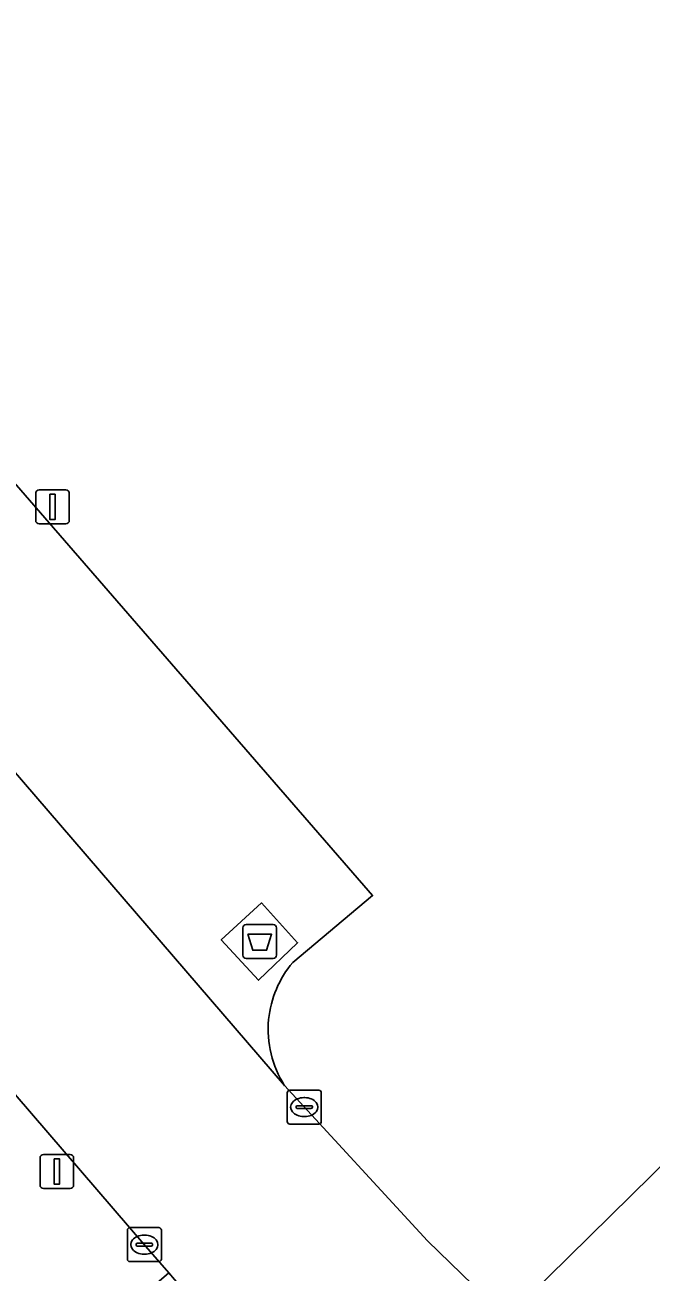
# Model space of a CAD drawing. Extents: x 159217 to 160349, y 381246 to 382172.
# Drawn here: x 159458.35 to 159476.79, y 381379.46 to 381416.22 of the extents above; entities that cross this region are included whole.
import ezdxf

# ---------------------------------------------------------------- set-up
doc = ezdxf.new("R2010")
doc.units = 0
for name, color, linetype in [('IMGEO_Afval_apart_plaats', 7, 'Continuous'), ('IMGEO_Groenvoorziening', 7, 'Continuous'), ('IMGEO_Kolk', 7, 'Continuous'), ('IMGEO_Lichtmast', 7, 'Continuous'), ('IMGEO_Parkeervlak_open', 7, 'Continuous'), ('IMGEO_Rijbaan_lokaal_open', 7, 'Continuous'), ('IMGEO_Voetpad_gesloten', 7, 'Continuous'), ('IMGEO_Voetpad_open', 7, 'Continuous')]:
    doc.layers.add(name, color=color, linetype=linetype)

msp = doc.modelspace()

# ---------------------------------------------------------------- linework, layer by layer
at = {"layer": 'IMGEO_Afval_apart_plaats'}
for p, q in [((159464.868, 381389.707), (159465.658, 381389.707)), ((159465.658, 381389.707), (159464.868, 381389.707)), ((159464.768, 381388.807), (159464.768, 381389.607)), ((159464.768, 381389.607), (159464.768, 381388.807)), ((159465.758, 381389.607), (159465.758, 381388.807)), ((159465.758, 381388.807), (159465.758, 381389.607)), ((159465.658, 381388.707), (159464.868, 381388.707)), ((159464.868, 381388.707), (159465.658, 381388.707))]:
    msp.add_line(p, q, dxfattribs=at)
msp.add_lwpolyline([(159464.911, 381389.421), (159465.615, 381389.421), (159465.466, 381388.951), (159465.06, 381388.951), (159464.911, 381389.421)], dxfattribs=at)
for centre, start, end in [((159464.868, 381389.607), 90, 180), ((159464.868, 381389.607), 90, 180), ((159465.658, 381389.607), 0, 90), ((159465.658, 381389.607), 360, 90), ((159464.868, 381388.807), 180, 270), ((159464.868, 381388.807), 180, 270), ((159465.658, 381388.807), 270, 0), ((159465.658, 381388.807), 270, 0)]:
    msp.add_arc(centre, 0.1, start, end, dxfattribs=at)
at = {"layer": 'IMGEO_Groenvoorziening'}
for points in [[(159465.999, 381384.958), (159470.205, 381380.386), (159472.543, 381378.114), (159500, 381405.14), (159519.316, 381424.154), (159516.999, 381426.4), (159513.358, 381423.27), (159511.463, 381425.436), (159507.177, 381421.789), (159501.232, 381428.731), (159500, 381430.17), (159489.055, 381442.952), (159490.687, 381444.353), (159486.85, 381448.82), (159483.448, 381446.668), (159468.237, 381437.044), (159453.025, 381427.421), (159437.814, 381417.797), (159442.974, 381411.716)], [(159446.732, 381411.591), (159448.825, 381413.344), (159468.591, 381390.562), (159466.239, 381388.586)]]:
    msp.add_lwpolyline(points, dxfattribs=at)
for centre, radius, start, end in [((159468.567, 381386.609), 3.054, 139.6693, 174.3305), ((159468.637, 381386.627), 3.122, 174.7887, 212.3292)]:
    msp.add_arc(centre, radius, start, end, dxfattribs=at)
at = {"layer": 'IMGEO_Kolk'}
for p, q in [((159466.077, 381383.899), (159466.077, 381384.751)), ((159466.152, 381384.825), (159467.004, 381384.825)), ((159466.565, 381384.605), (159466.59, 381384.605)), ((159467.078, 381384.751), (159467.078, 381383.899)), ((159466.336, 381384.319), (159466.336, 381384.331)), ((159466.774, 381384.282), (159466.376, 381384.282)), ((159466.379, 381384.368), (159466.777, 381384.368)), ((159466.82, 381384.331), (159466.82, 381384.319)), ((159467.004, 381383.825), (159466.152, 381383.825)), ((159466.588, 381384.045), (159466.563, 381384.045)), ((159461.367, 381379.847), (159461.367, 381380.699)), ((159461.442, 381380.773), (159462.294, 381380.773)), ((159461.855, 381380.553), (159461.88, 381380.553)), ((159462.368, 381380.699), (159462.368, 381379.847)), ((159461.626, 381380.267), (159461.626, 381380.279)), ((159462.064, 381380.23), (159461.666, 381380.23)), ((159461.669, 381380.316), (159462.067, 381380.316)), ((159462.11, 381380.279), (159462.11, 381380.267)), ((159462.294, 381379.773), (159461.442, 381379.773)), ((159461.878, 381379.993), (159461.853, 381379.993))]:
    msp.add_line(p, q, dxfattribs=at)
for points in [[(159466.077, 381383.899), (159466.077, 381384.751)], [(159466.152, 381384.825), (159467.004, 381384.825)], [(159467.078, 381384.751), (159467.078, 381383.899)], [(159467.004, 381383.825), (159466.152, 381383.825)], [(159461.367, 381379.847), (159461.367, 381380.699)], [(159461.442, 381380.773), (159462.294, 381380.773)], [(159462.368, 381380.699), (159462.368, 381379.847)], [(159462.294, 381379.773), (159461.442, 381379.773)]]:
    msp.add_lwpolyline(points, dxfattribs=at)
for centre, radius, start, end in [((159466.154, 381384.749), 0.0765, 91.552, 178.448), ((159466.154, 381384.749), 0.0765, 91.552, 178.448), ((159467.002, 381384.749), 0.0765, 1.552, 88.448), ((159467.002, 381384.749), 0.0765, 1.552, 88.448), ((159466.376, 381384.328), 0.0403, 85.8775, 175.7526), ((159466.373, 381384.318), 0.0366, 178.938, 274.7102), ((159466.777, 381384.325), 0.043, 264.8664, 352.4533), ((159466.781, 381384.33), 0.0386, 1.7309, 96.639), ((159466.154, 381383.901), 0.0765, 181.552, 268.448), ((159466.154, 381383.901), 0.0765, 181.552, 268.448), ((159467.002, 381383.901), 0.0765, 271.552, 358.448), ((159467.002, 381383.901), 0.0765, 271.552, 358.448), ((159461.444, 381380.697), 0.0765, 91.552, 178.448), ((159461.444, 381380.697), 0.0765, 91.552, 178.448), ((159462.292, 381380.697), 0.0765, 1.552, 88.448), ((159462.292, 381380.697), 0.0765, 1.552, 88.448), ((159461.666, 381380.276), 0.0403, 85.8775, 175.7526), ((159461.663, 381380.266), 0.0366, 178.938, 274.7102), ((159462.067, 381380.273), 0.043, 264.8664, 352.4533), ((159462.071, 381380.278), 0.0386, 1.7309, 96.639), ((159461.444, 381379.849), 0.0765, 181.552, 268.448), ((159461.444, 381379.849), 0.0765, 181.552, 268.448), ((159462.292, 381379.849), 0.0765, 271.552, 358.448), ((159462.292, 381379.849), 0.0765, 271.552, 358.448)]:
    msp.add_arc(centre, radius, start, end, dxfattribs=at)
for centre, major_axis, ratio, start_param, end_param in [((159466.564, 381384.325), (-0.387, 0.002), 0.722429, 4.712389, 7.853982), ((159466.589, 381384.325), (-0.39, 0.002), 0.717154, 1.570796, 4.712389), ((159461.854, 381380.273), (-0.387, 0.002), 0.722429, 4.712389, 7.853982), ((159461.879, 381380.273), (-0.39, 0.002), 0.717154, 1.570796, 4.712389)]:
    msp.add_ellipse(centre, major_axis=major_axis, ratio=ratio, start_param=start_param, end_param=end_param, dxfattribs=at)
at = {"layer": 'IMGEO_Lichtmast'}
for p, q in [((159458.666, 381401.616), (159458.666, 381402.416)), ((159458.666, 381402.416), (159458.666, 381401.616)), ((159458.766, 381402.516), (159459.556, 381402.516)), ((159459.556, 381402.516), (159458.766, 381402.516)), ((159459.656, 381402.416), (159459.656, 381401.616)), ((159459.656, 381401.616), (159459.656, 381402.416)), ((159459.556, 381401.516), (159458.766, 381401.516)), ((159458.766, 381401.516), (159459.556, 381401.516)), ((159458.793, 381382.029), (159458.793, 381382.829)), ((159458.793, 381382.829), (159458.793, 381382.029)), ((159458.893, 381382.929), (159459.683, 381382.929)), ((159459.683, 381382.929), (159458.893, 381382.929)), ((159459.783, 381382.829), (159459.783, 381382.029)), ((159459.783, 381382.029), (159459.783, 381382.829)), ((159459.683, 381381.929), (159458.893, 381381.929)), ((159458.893, 381381.929), (159459.683, 381381.929))]:
    msp.add_line(p, q, dxfattribs=at)
for points in [[(159459.086, 381402.391), (159459.236, 381402.391), (159459.236, 381401.641), (159459.086, 381401.641), (159459.086, 381402.391)], [(159459.213, 381382.804), (159459.363, 381382.804), (159459.363, 381382.054), (159459.213, 381382.054), (159459.213, 381382.804)]]:
    msp.add_lwpolyline(points, dxfattribs=at)
for centre, start, end in [((159458.766, 381402.416), 90, 180), ((159458.766, 381402.416), 90, 180), ((159459.556, 381402.416), 0, 90), ((159459.556, 381402.416), 360, 90), ((159458.766, 381401.616), 180, 270), ((159458.766, 381401.616), 180, 270), ((159459.556, 381401.616), 270, 0), ((159459.556, 381401.616), 270, 0), ((159458.893, 381382.829), 90, 180), ((159458.893, 381382.829), 90, 180), ((159459.683, 381382.829), 0, 90), ((159459.683, 381382.829), 360, 90), ((159458.893, 381382.029), 180, 270), ((159458.893, 381382.029), 180, 270), ((159459.683, 381382.029), 270, 0), ((159459.683, 381382.029), 270, 0)]:
    msp.add_arc(centre, 0.1, start, end, dxfattribs=at)
at = {"layer": 'IMGEO_Parkeervlak_open'}
for points in [[(159466.239, 381388.586), (159468.591, 381390.562), (159448.825, 381413.344), (159446.732, 381411.591)], [(159442.974, 381411.716), (159465.999, 381384.958)]]:
    msp.add_lwpolyline(points, dxfattribs=at)
msp.add_lwpolyline([(159465.23, 381388.063), (159464.131, 381389.256), (159465.323, 381390.346), (159466.382, 381389.169)], close=True, dxfattribs=at)
for centre, radius, start, end in [((159468.567, 381386.609), 3.054, 139.6693, 174.3305), ((159468.637, 381386.627), 3.122, 174.7887, 212.3292)]:
    msp.add_arc(centre, radius, start, end, dxfattribs=at)
at = {"layer": 'IMGEO_Rijbaan_lokaal_open'}
for points in [[(159472.543, 381378.114), (159470.205, 381380.386), (159465.999, 381384.958), (159442.974, 381411.716)], [(159441.326, 381404.091), (159442.323, 381403.005), (159449.874, 381394.218), (159461.913, 381380.221), (159462.585, 381379.446), (159462.927, 381379.051), (159464.937, 381376.731), (159468.09, 381373.094), (159469.779, 381371.255)]]:
    msp.add_lwpolyline(points, dxfattribs=at)
at = {"layer": 'IMGEO_Voetpad_gesloten'}
msp.add_lwpolyline([(159465.323, 381390.346), (159464.131, 381389.256), (159465.23, 381388.063), (159466.382, 381389.169)], close=True, dxfattribs=at)
at = {"layer": 'IMGEO_Voetpad_open'}
for points in [[(159522.034, 381424.203), (159521.999, 381424.741), (159521.916, 381425.274), (159521.786, 381425.798), (159521.61, 381426.308), (159519.316, 381424.154), (159500, 381405.14), (159472.543, 381378.114)], [(159435.147, 381404.701), (159439.025, 381400.167), (159439.63, 381400.688), (159451.873, 381386.487), (159458.033, 381379.341), (159449.908, 381372.338), (159450.035, 381369.261), (159450.772, 381369.308), (159462.585, 381379.446), (159461.913, 381380.221), (159449.874, 381394.218)]]:
    msp.add_lwpolyline(points, dxfattribs=at)

doc.saveas('drawing.dxf')
